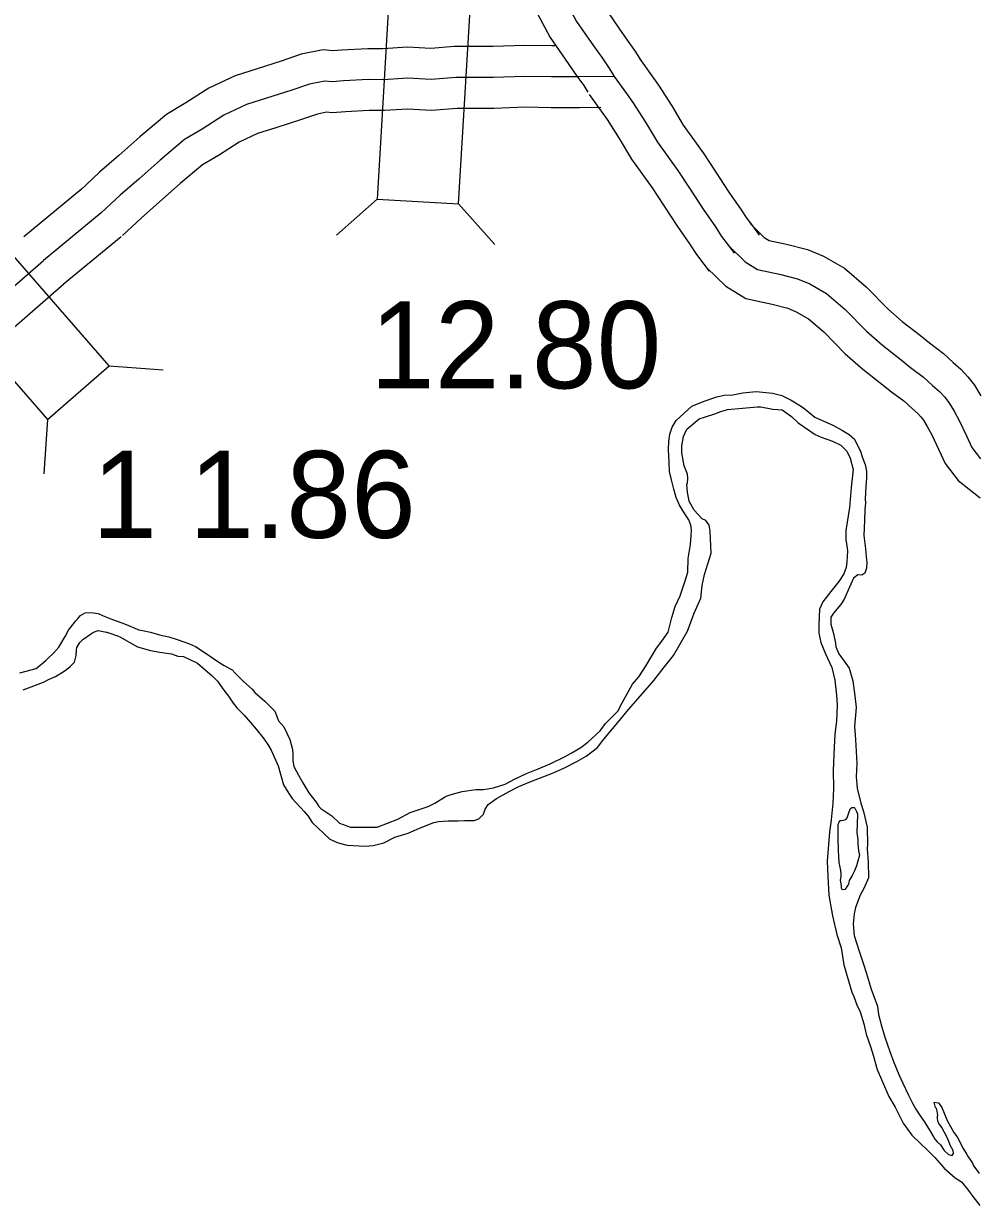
# Model space of a CAD drawing. Extents: x -83719 to 153526, y -11835 to 11446.
# Drawn here: x -4992 to -4837.5, y -2977 to -2785.8 of the extents above; entities that cross this region are included whole.
import ezdxf

# ---------------------------------------------------------------- set-up
doc = ezdxf.new("R2010")
doc.units = 0
for name, color, linetype in [('Level 10', 7, 'Continuous'), ('Level 15', 7, 'Continuous'), ('Level 20', 7, 'Continuous'), ('Level 58', 7, 'Continuous'), ('Level 59', 7, 'Continuous'), ('Level 9', 7, 'Continuous')]:
    doc.layers.add(name, color=color, linetype=linetype)

msp = doc.modelspace()

# ---------------------------------------------------------------- linework, layer by layer
at = {"layer": 'Level 10'}
for points in [[(-4906.05, -2789.44), (-4906.56, -2789.44), (-4910.95, -2789.37), (-4916.05, -2789.56), (-4922.27, -2789.56), (-4926.12, -2789.89), (-4929.92, -2789.66), (-4933.9, -2789.91), (-4936.33, -2789.9), (-4940.57, -2790.12), (-4941.97, -2790.23), (-4943.54, -2790.08), (-4947.07, -2790.79), (-4950.34, -2791.93), (-4954.21, -2793.14), (-4957.78, -2794.26), (-4962.02, -2796.26), (-4965.75, -2798.66), (-4968.88, -2800.52), (-4973.2, -2804.16), (-4976.61, -2807.17), (-4979.7, -2809.88), (-4982.85, -2812.83)], [(-4898.61, -2799.4), (-4902.08, -2799.45), (-4906.64, -2799.44), (-4910.85, -2799.38), (-4915.87, -2799.56), (-4921.85, -2799.56), (-4926, -2799.91), (-4929.91, -2799.68), (-4933.6, -2799.91), (-4936.1, -2799.91), (-4939.93, -2800.1), (-4942.06, -2800.26), (-4943.02, -2800.17), (-4944.43, -2800.46), (-4947.19, -2801.42), (-4951.22, -2802.68), (-4954.14, -2803.6), (-4957.15, -2805.02), (-4960.49, -2807.17), (-4963.07, -2808.7), (-4966.66, -2811.73), (-4970.01, -2814.69), (-4972.99, -2817.29), (-4976, -2820.12)], [(-4982.61, -2812.62), (-4991.94, -2820.32)], [(-4976.24, -2820.33), (-4985.57, -2828.03)], [(-5112.07, -2867.48), (-5107.9, -2866.55), (-5103.08, -2866.28), (-5101.54, -2866.32), (-5100.66, -2866.33), (-5099.86, -2866.55), (-5094.08, -2868.18), (-5092.47, -2868.64), (-5090.88, -2869.05), (-5089.21, -2869.5), (-5086.52, -2869.89), (-5080.87, -2870.16), (-5076.8, -2870.26), (-5072.17, -2869.97), (-5049.7, -2869.86), (-5045.91, -2869.91), (-5042.1, -2869.56), (-5039.3, -2868.27), (-5034.49, -2866.89), (-5028.81, -2864.24), (-5023.3, -2860.99), (-5019.42, -2857.5), (-4985.47, -2827.95)]]:
    msp.add_lwpolyline(points, dxfattribs=at)
at = {"layer": 'Level 15'}
for points in [[(-4910.25, -2765.59), (-4908.22, -2767.82), (-4907.47, -2769.07), (-4905.94, -2771.02), (-4904.1, -2773.54), (-4902.51, -2775.62), (-4900.28, -2779.09), (-4898.25, -2782.87), (-4895.72, -2786.59), (-4894.36, -2788.49), (-4893.01, -2790.38), (-4892.15, -2791.81)], [(-4917.64, -2772.34), (-4916.27, -2773.83), (-4915.72, -2774.74), (-4913.92, -2777.05), (-4912.11, -2779.53), (-4910.7, -2781.37), (-4908.91, -2784.17), (-4906.81, -2788.06), (-4903.93, -2792.3), (-4902.49, -2794.32), (-4901.37, -2795.87), (-4900.74, -2796.94)], [(-4892.38, -2791.46), (-4890.37, -2794.26), (-4889.29, -2795.82), (-4887.15, -2799.16), (-4885.28, -2802.27), (-4882.05, -2806.75), (-4880.11, -2809.7), (-4877.89, -2813.08), (-4875.93, -2815.96), (-4875, -2817.39), (-4873.93, -2818.78), (-4873.01, -2820.05)], [(-4900.51, -2797.29), (-4898.54, -2800.02), (-4897.61, -2801.37), (-4895.65, -2804.43), (-4893.64, -2807.78), (-4890.29, -2812.42), (-4888.46, -2815.2), (-4886.2, -2818.64), (-4884.26, -2821.49), (-4883.17, -2823.17), (-4881.95, -2824.75), (-4881.11, -2825.91)], [(-4874.44, -2818.2), (-4872.17, -2820.42), (-4871.39, -2820.9), (-4868.6, -2821.5), (-4865.21, -2822.36), (-4862.59, -2823.45), (-4859.22, -2825.39), (-4855.67, -2828.42), (-4852.21, -2831.98), (-4849.89, -2834.01), (-4846.92, -2836.32), (-4845.47, -2837.5), (-4843.21, -2839.19), (-4841.62, -2840.65), (-4840.37, -2841.73), (-4839.24, -2842.96), (-4838.17, -2844.32), (-4837.13, -2846.07)], [(-4881.45, -2825.33), (-4878.38, -2828.34), (-4875.18, -2830.32), (-4870.88, -2831.24), (-4868.37, -2831.87), (-4867.02, -2832.44), (-4865, -2833.6), (-4862.52, -2835.72), (-4859.1, -2839.24), (-4856.26, -2841.72), (-4853.14, -2844.15), (-4851.61, -2845.39), (-4849.61, -2846.89), (-4848.28, -2848.1), (-4847.35, -2848.92), (-4846.85, -2849.46), (-4846.42, -2850.01), (-4845.81, -2851.03), (-4845.09, -2852.34), (-4843.98, -2854.69), (-4842.9, -2856.98), (-4840.83, -2859.76), (-4837.28, -2862.55)]]:
    msp.add_lwpolyline(points, dxfattribs=at)
at = {"layer": 'Level 20'}
for p, q in [((-4934.8, -2814.22), (-4941.37, -2820.06)), ((-4921.62, -2815), (-4915.77, -2821.58)), ((-4978.18, -2841.22), (-4969.4, -2841.83)), ((-4988.14, -2849.89), (-4988.74, -2858.67))]:
    msp.add_line(p, q, dxfattribs=at)
for points in [[(-4932.46, -2774.69), (-4934.8, -2814.22), (-4921.62, -2815), (-4919.28, -2775.47)], [(-5014.14, -2820.02), (-4988.14, -2849.89), (-4978.18, -2841.22), (-5004.18, -2811.35)]]:
    msp.add_lwpolyline(points, close=True, dxfattribs=at)
at = {"layer": 'Level 59'}
for points in [[(-4913.95, -2768.97), (-4912.24, -2770.83), (-4911.6, -2771.91), (-4909.93, -2774.03), (-4908.11, -2776.53), (-4906.61, -2778.49), (-4904.59, -2781.63), (-4902.53, -2785.47), (-4899.83, -2789.45), (-4898.43, -2791.4), (-4897.19, -2793.13), (-4896.44, -2794.37)], [(-4896.44, -2794.37), (-4902.11, -2794.45), (-4906.6, -2794.44), (-4910.9, -2794.38), (-4915.96, -2794.56), (-4922.06, -2794.56), (-4926.06, -2794.9), (-4929.92, -2794.67), (-4933.75, -2794.91), (-4936.21, -2794.9), (-4940.25, -2795.11), (-4942.01, -2795.25), (-4943.28, -2795.13), (-4945.75, -2795.62), (-4948.76, -2796.67), (-4952.71, -2797.91), (-4955.96, -2798.93), (-4959.59, -2800.64), (-4963.12, -2802.92), (-4965.98, -2804.61), (-4969.93, -2807.95), (-4973.31, -2810.93), (-4976.35, -2813.58), (-4979.43, -2816.47)], [(-4896.44, -2794.37), (-4894.46, -2797.14), (-4893.45, -2798.59), (-4891.4, -2801.79), (-4889.46, -2805.03), (-4886.17, -2809.59), (-4884.28, -2812.45), (-4882.04, -2815.86), (-4880.09, -2818.73), (-4879.08, -2820.28), (-4877.94, -2821.76), (-4877.06, -2822.98)], [(-4979.43, -2816.47), (-4988.76, -2824.18)], [(-4877.94, -2821.76), (-4875.28, -2824.38), (-4873.29, -2825.61), (-4869.74, -2826.37), (-4866.79, -2827.12), (-4864.81, -2827.95), (-4862.11, -2829.5), (-4859.09, -2832.07), (-4855.66, -2835.61), (-4853.08, -2837.86), (-4850.03, -2840.24), (-4848.54, -2841.45), (-4846.41, -2843.04), (-4844.95, -2844.38), (-4843.86, -2845.33), (-4843.05, -2846.21), (-4842.3, -2847.16), (-4841.47, -2848.55), (-4840.64, -2850.07), (-4839.46, -2852.55), (-4838.59, -2854.4), (-4837.22, -2856.24)], [(-5113.15, -2862.6), (-5108.59, -2861.58), (-5103.16, -2861.28), (-5101.46, -2861.32), (-5099.97, -2861.33), (-5098.51, -2861.74), (-5092.72, -2863.37), (-5091.16, -2863.81), (-5089.6, -2864.22), (-5088.2, -2864.59), (-5086.04, -2864.9), (-5080.69, -2865.17), (-5076.89, -2865.25), (-5072.33, -2864.98), (-5049.67, -2864.86), (-5046.11, -2864.91), (-5043.42, -2864.66), (-5041.05, -2863.57), (-5036.25, -2862.19), (-5031.15, -2859.82), (-5026.28, -2856.94), (-5022.73, -2853.75), (-4988.76, -2824.18)]]:
    msp.add_lwpolyline(points, dxfattribs=at)
at = {"layer": 'Level 9'}
for points in [[(-4973.37, -2883.9), (-4972.5, -2884.09), (-4971.46, -2884.3), (-4970.02, -2884.7), (-4968.51, -2885.04), (-4967.14, -2885.45), (-4966.06, -2885.83), (-4965.16, -2886.18), (-4964.21, -2886.59), (-4962.93, -2887.44), (-4961.61, -2888.34), (-4960.4, -2889.12), (-4959.55, -2889.67), (-4958.27, -2890.41), (-4957.76, -2890.91), (-4956.4, -2892.28), (-4955.01, -2893.52), (-4954.6, -2894.05), (-4952.97, -2895.45), (-4951.34, -2897.09), (-4950.74, -2898.64), (-4949.92, -2899.63), (-4948.95, -2901.65), (-4948.49, -2903.27), (-4948.47, -2903.97), (-4948.45, -2905.08), (-4948.3, -2906.01), (-4947.51, -2907.43), (-4946.85, -2908.65), (-4945.85, -2910.3), (-4944.69, -2911.81), (-4944.24, -2912.5), (-4943.9, -2912.83), (-4942.14, -2914.03), (-4940.89, -2915.17), (-4939.14, -2915.81), (-4934.81, -2915.86), (-4931.46, -2914.52), (-4929.45, -2913.45), (-4926.54, -2912.52), (-4925.48, -2911.93), (-4923.9, -2910.97), (-4923.5, -2910.79), (-4922.44, -2910.44), (-4921.05, -2910.04), (-4918.82, -2909.76), (-4917.62, -2909.74), (-4915.96, -2909.47), (-4914.1, -2908.87), (-4912.59, -2908.07), (-4910.64, -2907.17), (-4908.75, -2906.39), (-4906.83, -2905.59), (-4904.39, -2904.41), (-4903.4, -2903.89), (-4901.88, -2902.95), (-4900.7, -2902.06), (-4898.74, -2900.25), (-4897.89, -2899.07), (-4895.86, -2897.09), (-4895.09, -2895.61), (-4893.48, -2892.71), (-4892.47, -2891.52), (-4891.27, -2889.69), (-4890.4, -2888.24), (-4889.63, -2886.89), (-4888.75, -2885.74), (-4887.71, -2884.31), (-4887.16, -2881.9), (-4886.59, -2880.12), (-4885.76, -2878.43), (-4884.97, -2875.98), (-4884.57, -2874.6), (-4884.48, -2872.37), (-4884.09, -2870.12), (-4884.02, -2868.68), (-4883.93, -2867.75), (-4884.05, -2866.98), (-4884.4, -2866.12), (-4885.05, -2865.13), (-4885.91, -2863.75), (-4886.44, -2862.52), (-4886.8, -2861.16), (-4887.19, -2859.67), (-4887.52, -2858.31), (-4887.58, -2856.87), (-4887.69, -2854.7), (-4887.61, -2853.47), (-4887.47, -2852.26), (-4887.09, -2851.15), (-4886.45, -2850.04), (-4885.14, -2848.84), (-4883.92, -2847.75), (-4881.91, -2846.91), (-4879.85, -2846.2), (-4878.66, -2845.95), (-4877.26, -2845.92)], [(-4877.26, -2845.92), (-4875.67, -2845.55), (-4873.5, -2845.34), (-4870.86, -2845.62), (-4869.36, -2846), (-4867.84, -2846.77), (-4866.59, -2847.51), (-4865.82, -2848), (-4863.99, -2849.53), (-4860.96, -2850.84), (-4859.54, -2851.64), (-4858.43, -2852.32), (-4857.58, -2853.04), (-4856.58, -2855.16), (-4856.36, -2855.95), (-4855.84, -2857.18), (-4855.65, -2858.24), (-4855.66, -2859.41), (-4855.73, -2860.68), (-4855.86, -2862.72), (-4855.81, -2863.42), (-4855.89, -2864.42), (-4855.99, -2866.2), (-4856.04, -2867.43), (-4856.08, -2868.63), (-4855.96, -2869.53), (-4855.8, -2870.83), (-4855.68, -2872.1), (-4855.6, -2872.96), (-4855.64, -2873.93), (-4855.93, -2874.77), (-4856.42, -2875.05), (-4857.02, -2875.03), (-4857.75, -2875.54), (-4858.38, -2877.02), (-4859.21, -2878.84), (-4859.67, -2879.65), (-4860.12, -2880.2), (-4861, -2881.22), (-4861.39, -2881.86), (-4861.4, -2882.99), (-4860.97, -2884.52), (-4860.64, -2886.05), (-4860.63, -2886.68), (-4860.14, -2887.81), (-4859.28, -2888.96), (-4858.43, -2890.11), (-4857.86, -2892.14), (-4857.51, -2894.57), (-4857.34, -2896.5), (-4857.58, -2899.54), (-4857.44, -2901.64), (-4857.19, -2905.51), (-4857.32, -2907.68), (-4857.15, -2909.55), (-4856.57, -2911.97), (-4856.11, -2913.3), (-4855.53, -2915.86), (-4855.47, -2918.59), (-4855.52, -2919.4), (-4855.38, -2921.46), (-4855.3, -2924.03), (-4856, -2925.65), (-4856.68, -2926.83), (-4857.41, -2928.81), (-4857.62, -2929.85), (-4857.82, -2931.46), (-4857.62, -2933.36), (-4856.87, -2935.71), (-4856.13, -2938), (-4855.7, -2939.36), (-4854.88, -2942.05), (-4853.86, -2944.77), (-4853.7, -2946.13), (-4853.23, -2947.99), (-4852.66, -2949.82), (-4852.24, -2951.05), (-4851.85, -2952.14), (-4851.25, -2953.73), (-4850.41, -2955.85), (-4849.79, -2957.24), (-4848.85, -2959.19), (-4848.22, -2960.48), (-4847.64, -2961.44), (-4847.09, -2962.36), (-4846.23, -2963.61), (-4845.33, -2965.03), (-4844.61, -2966.32), (-4844.23, -2966.74), (-4843.69, -2967.23), (-4843.07, -2968.16), (-4842.36, -2968.78), (-4841.79, -2968.93), (-4841.56, -2968.63), (-4841.64, -2968.13), (-4842.12, -2967.27), (-4842.51, -2966.24), (-4843, -2965.22), (-4843.48, -2964.43), (-4843.72, -2964.03), (-4843.96, -2963.77)], [(-4976.41, -2885.02), (-4973.58, -2886.64), (-4971.47, -2887.27), (-4969.96, -2887.51), (-4968.06, -2887.8), (-4967.05, -2888.18), (-4966.15, -2888.23), (-4963.89, -2889.29), (-4962.61, -2890.37), (-4961.55, -2891.31), (-4960.64, -2892.23), (-4959.58, -2893.65), (-4958.86, -2894.63), (-4958.1, -2895.79), (-4957.49, -2896.54), (-4956.33, -2897.72), (-4955.27, -2898.93), (-4954.35, -2899.98), (-4953.26, -2901.37), (-4952.47, -2902.45), (-4951.95, -2903.38), (-4950.84, -2905.89), (-4949.94, -2909.01), (-4949.11, -2910.4), (-4948.53, -2911.22), (-4946.59, -2913.32), (-4945.98, -2914.07), (-4945.29, -2915.09), (-4942.44, -2917.78), (-4941.09, -2918.35), (-4939.65, -2918.76), (-4936.75, -2918.9), (-4935.45, -2918.81), (-4933.72, -2918.37), (-4931.94, -2917.43), (-4929.79, -2916.82), (-4928.46, -2916.23), (-4927.97, -2916.02), (-4925.62, -2915.07), (-4924.86, -2914.92), (-4923.32, -2914.83), (-4921.72, -2914.8), (-4920.66, -2914.78), (-4919.09, -2914.78), (-4918.33, -2914.5), (-4917.58, -2913.71), (-4917.33, -2912.91), (-4916.87, -2912.16), (-4915.49, -2911.2), (-4913.45, -2910.09), (-4911.9, -2909.26), (-4909.95, -2908.45), (-4906.44, -2907.08), (-4904.52, -2906.24), (-4902.51, -2905.24), (-4900.99, -2904.34), (-4899.18, -2902.93), (-4898.11, -2901.61), (-4895.31, -2898.28), (-4894.17, -2896.79), (-4891.82, -2894.18), (-4890.06, -2892.1), (-4888.37, -2889.94), (-4886.87, -2888.04), (-4884.58, -2884.12), (-4883.54, -2881.23), (-4882.45, -2878.8), (-4882.23, -2876.76), (-4881.86, -2874.95), (-4880.79, -2871.49), (-4880.93, -2867.96), (-4881.12, -2866.99), (-4881.66, -2866.23), (-4882.2, -2865.98), (-4882.85, -2865.26), (-4883.53, -2864.54), (-4884.33, -2863.08), (-4884.62, -2861.65), (-4884.68, -2860.39), (-4884.62, -2860.12), (-4884.53, -2859.45), (-4884.58, -2858.71), (-4885.14, -2857.36), (-4885.51, -2855.29), (-4885.53, -2854.13), (-4885.23, -2852.62), (-4884.68, -2851.47), (-4882.72, -2849.76), (-4881.69, -2849.44), (-4880.2, -2848.95), (-4879.21, -2848.59), (-4878.15, -2848.27), (-4875.68, -2848.06), (-4873.35, -2847.81), (-4872.75, -2847.83), (-4870.78, -2848.19), (-4869.28, -2848.33), (-4867.76, -2849.4), (-4866.7, -2850.42), (-4863.93, -2852.33), (-4862.96, -2852.75)], [(-4862.96, -2852.75), (-4861.14, -2853.38), (-4859.8, -2854.05), (-4858.81, -2855), (-4858.29, -2856.13), (-4857.82, -2857.99), (-4858.1, -2860.86), (-4858.4, -2864.11), (-4858.96, -2867.86), (-4858.97, -2869.29), (-4858.77, -2870.69), (-4858.73, -2871.19), (-4858.8, -2872.89), (-4858.91, -2873.83), (-4859.33, -2874.87), (-4860.13, -2876.09), (-4861.4, -2877.72), (-4862.7, -2879.38), (-4863.25, -2880.59), (-4863.37, -2883.07), (-4863.34, -2884.43), (-4863.04, -2885.96), (-4862.27, -2887.82), (-4861.23, -2890.03), (-4860.76, -2892.03), (-4860.48, -2894.49), (-4860.41, -2896.09), (-4860.5, -2898.66), (-4860.79, -2900.84), (-4860.85, -2902.88), (-4861.01, -2906.69), (-4860.98, -2909.56), (-4861.1, -2911.96), (-4861.38, -2914.67), (-4861.65, -2916.65), (-4861.77, -2918.65), (-4862.02, -2921.36), (-4861.91, -2923.83), (-4861.75, -2926.86), (-4861.12, -2930.16), (-4860.46, -2933.18), (-4859.75, -2935.37), (-4859.33, -2938.1), (-4858.01, -2942.51), (-4857.69, -2943.21), (-4857.23, -2944.57), (-4856.68, -2945.69), (-4856.07, -2947.68), (-4855.67, -2949.34), (-4855, -2951.33), (-4854.57, -2952.73), (-4853.9, -2955.02), (-4853.06, -2957.04), (-4852.01, -2959.42), (-4851.01, -2961.14), (-4849.69, -2963.75), (-4848.29, -2965.66), (-4846.93, -2967.03), (-4845.81, -2968.04), (-4844.58, -2969.29), (-4843.08, -2970.99), (-4841.32, -2972.56), (-4840.27, -2973.24), (-4839.15, -2974.62), (-4838.46, -2975.61), (-4837.33, -2977.02)], [(-4992.63, -2890.88), (-4989.97, -2890.16), (-4988.4, -2888.87), (-4988.1, -2888.54), (-4987.16, -2887.71), (-4986.32, -2886.71), (-4985.25, -2884.98), (-4984.75, -2883.98), (-4983.61, -2882.49), (-4983.17, -2882.02), (-4982.8, -2881.62), (-4982.04, -2881.16), (-4981.14, -2881.1), (-4979.94, -2881.27), (-4979.24, -2881.57), (-4978.71, -2881.81), (-4977.88, -2882.11)], [(-4977.88, -2882.11), (-4975.69, -2882.95)], [(-4975.69, -2882.95), (-4973.37, -2883.9)], [(-4992.08, -2893.62), (-4988.78, -2892.37), (-4987.95, -2891.97), (-4986.85, -2891.48), (-4985.61, -2890.68), (-4985.04, -2890.35), (-4984.44, -2889.82), (-4983.74, -2889.16), (-4983.5, -2888.06), (-4983.43, -2887.13), (-4983.36, -2886.79), (-4982.89, -2885.96), (-4982.39, -2885.46), (-4981.19, -2884.6), (-4980.69, -2884.27), (-4979.92, -2884.01), (-4978.59, -2884.31), (-4978.48, -2884.33)], [(-4976.41, -2885.02), (-4978.48, -2884.33)], [(-4858.46, -2924.46), (-4858.55, -2925.1), (-4858.64, -2925.23), (-4858.87, -2925.54), (-4858.94, -2925.64), (-4859.16, -2925.91), (-4859.43, -2925.98), (-4859.56, -2925.92), (-4859.67, -2925.72), (-4859.67, -2925.39), (-4859.75, -2925.02), (-4859.83, -2924.42), (-4859.74, -2923.82), (-4859.75, -2923.45), (-4859.79, -2922.85), (-4859.9, -2922.32), (-4860.05, -2921.56), (-4860.1, -2920.66), (-4860.19, -2919.56), (-4860.22, -2917.69), (-4860.25, -2916.42), (-4860.23, -2915.85), (-4860.24, -2915.42), (-4859.95, -2914.78), (-4859.68, -2914.74), (-4859.38, -2914.73), (-4858.98, -2914.62), (-4858.76, -2914.32), (-4858.6, -2913.85), (-4858.47, -2913.38), (-4858.25, -2912.81), (-4858.09, -2912.7), (-4857.99, -2912.64), (-4857.66, -2912.63), (-4857.52, -2912.79), (-4857.28, -2913.29), (-4857.1, -2913.69), (-4857.1, -2913.85), (-4857.18, -2916.69)], [(-4857.18, -2916.69), (-4857.02, -2917.82), (-4857.04, -2918.53), (-4856.95, -2919.66), (-4856.8, -2920.39), (-4857.02, -2921.36), (-4857.27, -2922.1), (-4857.56, -2922.91), (-4857.97, -2923.65), (-4858.46, -2924.46)], [(-4843.96, -2963.77), (-4844.1, -2963.37), (-4844.14, -2962.94), (-4844.15, -2962.6), (-4844.12, -2962.43), (-4844.2, -2961.77), (-4844.34, -2961.37), (-4844.48, -2961.17), (-4844.58, -2960.74), (-4844.72, -2960.34), (-4843.99, -2960.43), (-4843.44, -2961.19), (-4842.6, -2963.27), (-4841.5, -2965.22), (-4840.95, -2965.94), (-4839.98, -2967.83), (-4839.39, -2968.82), (-4839.19, -2969.18), (-4838.53, -2970.07), (-4838.32, -2970.63), (-4837.64, -2971.52), (-4837.4, -2971.85)]]:
    msp.add_lwpolyline(points, dxfattribs=at)

# ---------------------------------------------------------------- texts
at = {"layer": 'Level 58'}
for s, p in [('12.80', (-4935.95, -2844.84)), ('1 1.86', (-4980.91, -2869.03))]:
    msp.add_text(s, height=14.08, dxfattribs=at).set_placement(p)

doc.saveas('drawing.dxf')
